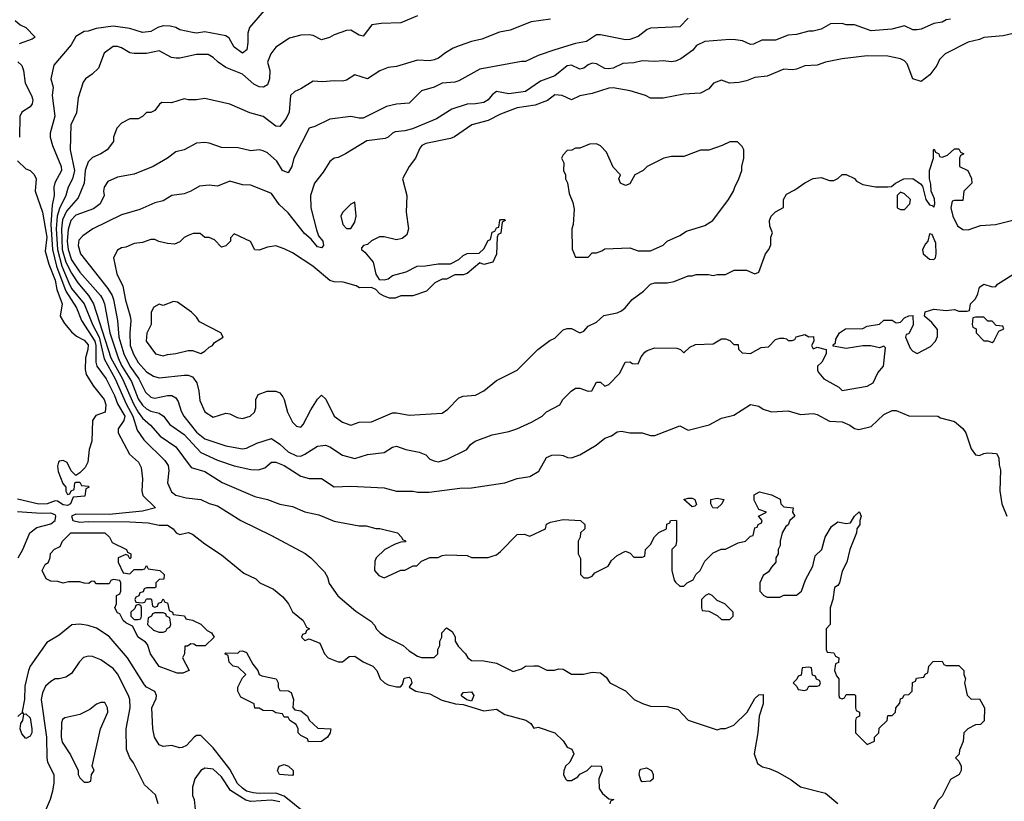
# Model space of a CAD drawing. Header units: inches. Extents: x 2348341 to 2479810, y 460419 to 613669.
# Tile 474 of 656: x 2432220 to 2436949, y 535222 to 538974. Entities that reach past the tile are written whole.
import ezdxf

# ---------------------------------------------------------------- set-up
doc = ezdxf.new("R2010")
doc.units = ezdxf.units.IN
doc.header["$MEASUREMENT"] = 0
doc.layers.add('C4533', color=7, linetype='Continuous')

msp = doc.modelspace()

# ---------------------------------------------------------------- linework, layer by layer
at = {"layer": 'C4533', "color": 2}
for points, elevation in [([(2433404.7, 539030), (2433323.9, 538936.1), (2433316.4, 538910), (2433316.1, 538863.9), (2433310.6, 538830), (2433290, 538813.2), (2433250, 538842.7), (2433225.6, 538885.6), (2433210, 538897), (2433110, 538916.2), (2433070, 538909.6), (2433050, 538912.3), (2432990, 538926), (2432970, 538937.2), (2432943.7, 538943.7), (2432910, 538944.5), (2432883.4, 538936.6), (2432850, 538918), (2432810, 538912), (2432750, 538932), (2432670, 538942.9), (2432588, 538932), (2432550, 538919), (2432530, 538917.2), (2432490, 538894), (2432467.1, 538852.9), (2432384.7, 538755.3), (2432370.7, 538690.7), (2432381, 538650), (2432376.3, 538610), (2432388.5, 538511.5), (2432367.3, 538430), (2432367.3, 538410), (2432378, 538370), (2432420.4, 538270), (2432421.6, 538250), (2432388.7, 538191.3), (2432384.4, 538170), (2432386.4, 538130), (2432376.7, 538083.3), (2432370.1, 537990.1), (2432378.3, 537870), (2432397.9, 537790), (2432441.5, 537670), (2432493.1, 537590), (2432517.4, 537530), (2432582, 537430), (2432586.6, 537410), (2432585.3, 537330), (2432590.2, 537310.2), (2432636, 537250), (2432675.5, 537170), (2432690.2, 537130), (2432726, 537070), (2432721.3, 537050), (2432694, 537010), (2432694, 536990), (2432748.4, 536888.4), (2432791, 536850), (2432804, 536824), (2432810.7, 536769.3), (2432807.3, 536710), (2432811, 536690), (2432872, 536630), (2432810, 536614.5), (2432650, 536598), (2432490, 536600.4), (2432468.9, 536590), (2432474.9, 536570), (2432510, 536561.2), (2432550, 536565.2), (2432750, 536563.6), (2432838, 536558), (2432890, 536548), (2432930, 536547.3), (2432958, 536530), (2432972, 536510), (2432990, 536502.8), (2433030, 536512), (2433050, 536504.7), (2433110, 536458), (2433190, 536404.7), (2433296.9, 536316.9), (2433354, 536290), (2433374, 536270), (2433439.8, 536239.8), (2433483.6, 536203.6), (2433511.3, 536170), (2433530, 536132), (2433582, 536090), (2433598, 536058), (2433612, 536050), (2433598, 536042), (2433592.7, 536027.3), (2433578, 536022), (2433574, 536010), (2433590, 535994), (2433610, 536002), (2433661, 535981), (2433684.7, 535930), (2433702, 535910), (2433750, 535891.3), (2433770, 535891.3), (2433802.7, 535917.3), (2433830, 535918.4), (2433870, 535890.5), (2433916, 535870), (2433936, 535850), (2433952, 535810), (2433972, 535790), (2433990, 535781), (2434030, 535770.8), (2434048.9, 535771.1), (2434058, 535782), (2434067.1, 535812.9), (2434090, 535818), (2434099.1, 535810), (2434102.8, 535790), (2434091.3, 535770), (2434122, 535750), (2434190, 535737.3), (2434247.5, 535707.5), (2434314, 535690), (2434350, 535686), (2434450, 535656), (2434510, 535664.7), (2434550, 535638.8), (2434650.9, 535610.9), (2434674.4, 535594.4), (2434690, 535572), (2434710, 535578), (2434790.8, 535550.8), (2434830, 535512), (2434850, 535482), (2434871.1, 535471.1), (2434882, 535450), (2434862, 535410), (2434842, 535390), (2434832.7, 535367.3), (2434832, 535350), (2434842, 535330), (2434850, 535322), (2434870, 535322), (2434900.4, 535339.6), (2434910, 535352), (2434946, 535370), (2434968.4, 535391.6), (2435012, 535390), (2435018, 535370), (2435001, 535330), (2435002.8, 535282.8), (2435019.6, 535259.6), (2435050, 535234), (2435074, 535230), (2435058, 535222), (2435054, 535210)], 46), ([(2434130, 538992.7), (2434050, 538959), (2433955.5, 538955.5), (2433910.7, 538949.3), (2433870, 538895.3), (2433850, 538899), (2433810, 538924), (2433790, 538922), (2433730, 538902), (2433708.4, 538888.4), (2433670, 538878), (2433630, 538898), (2433610, 538902), (2433570, 538899), (2433515.3, 538884.7), (2433450, 538842), (2433426, 538810), (2433410.8, 538770), (2433421.6, 538730), (2433420.4, 538690), (2433410, 538662), (2433390.5, 538649.5), (2433370, 538651.8), (2433344.6, 538664.6), (2433290, 538712.3), (2433210, 538745.2), (2433174, 538770), (2433150, 538793.2), (2433126.3, 538806.3), (2433070, 538806.6), (2432990, 538788.7), (2432971.1, 538788.9), (2432950, 538793.2), (2432890, 538825.2), (2432830, 538812.3), (2432770, 538811.8), (2432750, 538814.5), (2432710, 538839.3), (2432690, 538846), (2432670, 538846), (2432626, 538814), (2432598.4, 538741.6), (2432567.9, 538712.1), (2432536, 538690), (2432525.8, 538674.2), (2432501.1, 538598.9), (2432492.7, 538527.3), (2432466.8, 538470), (2432462.4, 538350), (2432484, 538250), (2432474.6, 538210), (2432453.1, 538170), (2432442.8, 538130), (2432412.1, 538067.9), (2432400.9, 538030), (2432395.1, 537970), (2432401.5, 537870), (2432422.9, 537790), (2432457.1, 537710), (2432470, 537684.2), (2432530.1, 537610.1), (2432569.3, 537510), (2432601.9, 537450), (2432625.5, 537345.5), (2432679.7, 537250), (2432732, 537130), (2432764.1, 537070), (2432783.8, 537003.8), (2432816.2, 536956.2), (2432917.3, 536857.3), (2432933.7, 536833.7), (2432937.1, 536810), (2432930.5, 536750), (2432950, 536706.8), (2432970, 536690.8), (2433019.1, 536679.1), (2433090, 536670.8), (2433130, 536650.8), (2433170, 536640.7), (2433282, 536570), (2433430, 536498), (2433590.6, 536410.6), (2433618, 536390), (2433683.5, 536323.5), (2433698, 536298), (2433707.1, 536267.1), (2433747.9, 536207.9), (2433834.4, 536134.4), (2433906.4, 536086.4), (2433925.4, 536065.4), (2433932, 536050), (2433952, 536030), (2433982, 536010), (2434062, 535970), (2434090, 535944.7), (2434130, 535918), (2434150, 535911.3), (2434210, 535912), (2434228, 535930), (2434228, 535950), (2434238, 535970), (2434238, 535990), (2434248, 536010), (2434248, 536030), (2434270, 536054), (2434296.9, 536036.9), (2434311.1, 536011.1), (2434312, 535990), (2434326.4, 535966.4), (2434362, 535930), (2434372, 535910), (2434390, 535898), (2434450, 535896), (2434510, 535884.7), (2434590, 535844.7), (2434630, 535858), (2434650, 535871), (2434690, 535872), (2434710, 535871.3), (2434751.6, 535851.6), (2434788.4, 535851.6), (2434810, 535858), (2434830, 535856), (2434870, 535831.3), (2434928.4, 535831.6), (2434970, 535842), (2435010, 535838), (2435036.9, 535816.9), (2435054, 535790), (2435130, 535752), (2435171.1, 535711.1), (2435211.1, 535691.1), (2435250, 535678), (2435330, 535676), (2435382, 535662), (2435431.1, 535611.1), (2435570, 535564.7), (2435589, 535571), (2435610, 535571.3), (2435650, 535586.8), (2435713.2, 535650), (2435750, 535714.8), (2435770, 535732), (2435790, 535734), (2435790.6, 535690), (2435770.7, 535630), (2435764.9, 535550), (2435748, 535450), (2435762.8, 535402.8), (2435786.8, 535386.8), (2435819.8, 535379.8), (2435861.4, 535361.4), (2435925.4, 535325.4), (2435970, 535291.3), (2436090, 535260.7), (2436150, 535211)], 50), ([(2434770, 538977.2), (2434676.8, 538963.2), (2434575.9, 538924.1), (2434525.2, 538914.8), (2434439.8, 538880.2), (2434390, 538869.2), (2434330.7, 538849.3), (2434302.5, 538837.5), (2434264.5, 538815.5), (2434232, 538790), (2434210, 538781.2), (2434190, 538777.2), (2434130, 538779), (2434030, 538749), (2433990, 538745.2), (2433950, 538729), (2433890, 538689.4), (2433830, 538708.7), (2433790, 538684), (2433770, 538679), (2433730, 538681.2), (2433675.3, 538675.3), (2433630, 538679), (2433570, 538642), (2433542, 538630), (2433521, 538610), (2433514.9, 538530), (2433499.9, 538500.1), (2433470, 538461.2), (2433450, 538462.7), (2433390, 538509.2), (2433326.3, 538526.3), (2433230, 538569), (2433110, 538595.3), (2433068.9, 538588.9), (2433030, 538588.7), (2433010, 538594), (2432950, 538575.3), (2432903.6, 538576.4), (2432891.6, 538568.4), (2432870, 538538), (2432850, 538528), (2432830, 538528), (2432810.9, 538509.1), (2432790, 538498), (2432750, 538498), (2432710, 538478), (2432686.4, 538453.6), (2432671, 538410), (2432670.6, 538389.4), (2432641, 538350), (2432610.5, 538329.5), (2432570, 538312.7), (2432548.7, 538291.3), (2432534.9, 538250), (2432530, 538188.7), (2432501.4, 538118.6), (2432445, 538055), (2432426.6, 538013.4), (2432421.2, 537970), (2432424.7, 537870), (2432441.9, 537810), (2432470, 537756.5), (2432499, 537710), (2432550.3, 537650), (2432575.6, 537610), (2432658.9, 537350), (2432713.8, 537250), (2432766.8, 537130), (2432790, 537090.3), (2432810, 537061.3), (2432847.8, 537027.8), (2432894.8, 536974.8), (2432970, 536923), (2433044.1, 536824.1), (2433110, 536805.5), (2433192.5, 536752.5), (2433350, 536684.9), (2433410, 536670.5), (2433470, 536647.7), (2433530, 536636.3), (2433590, 536610.8), (2433657.3, 536597.3), (2433730, 536566.8), (2433850, 536544.7), (2433883.6, 536543.6), (2433930, 536531.3), (2433950, 536531.3), (2434034, 536510), (2434054, 536490), (2434058, 536478), (2434072.7, 536472.7), (2434072.7, 536467.3), (2434050, 536466), (2434023.6, 536456.4), (2433974, 536430), (2433932, 536390), (2433925.4, 536374.6), (2433924.7, 536330), (2433945.4, 536305.4), (2433970, 536294), (2434050, 536332), (2434070, 536332), (2434110, 536352), (2434127.3, 536352.7), (2434150, 536374), (2434190, 536392), (2434230, 536392), (2434250, 536402), (2434270, 536404.7), (2434370, 536402), (2434390, 536392), (2434470, 536392), (2434490, 536398), (2434510, 536404.7), (2434530, 536421), (2434610, 536502), (2434643.6, 536503.6), (2434670, 536494), (2434746, 536530), (2434750, 536552), (2434770, 536562), (2434830, 536574.8), (2434914, 536570), (2434934, 536550), (2434934, 536530), (2434914, 536510), (2434912, 536490), (2434902, 536470), (2434902, 536410), (2434912.7, 536387.3), (2434914, 536310), (2434930, 536294), (2434950, 536294), (2434970, 536302), (2434982, 536318), (2434994.6, 536325.4), (2435046, 536350), (2435063.1, 536376.9), (2435090, 536402), (2435130, 536422), (2435152.7, 536412.7), (2435170, 536394), (2435210, 536394), (2435222, 536398), (2435226, 536430), (2435250, 536454), (2435268.9, 536491.1), (2435290, 536512), (2435326, 536530), (2435328.7, 536551.3), (2435342, 536558), (2435346, 536570), (2435368.4, 536571.6), (2435374, 536570), (2435374, 536470), (2435372, 536450), (2435352, 536430), (2435352, 536330), (2435363.6, 536283.6), (2435370, 536274), (2435390, 536254), (2435410, 536254), (2435426, 536270), (2435454.6, 536285.4), (2435468, 536310), (2435488, 536330), (2435510, 536374), (2435550, 536414), (2435588.4, 536431.6), (2435610, 536432), (2435670, 536462), (2435706, 536470), (2435730, 536494), (2435742, 536498), (2435750, 536534), (2435762, 536538), (2435766, 536550), (2435782, 536558), (2435786, 536570), (2435768, 536590), (2435806, 536610), (2435770, 536622), (2435746.8, 536666.8), (2435746.8, 536693.2), (2435772.9, 536707.1), (2435830, 536693.4), (2435872.7, 536672.7), (2435876, 536650), (2435890, 536636), (2435934, 536630), (2435932, 536610), (2435942, 536590), (2435918, 536570), (2435911, 536549), (2435899.6, 536540.4), (2435882, 536510), (2435872, 536470), (2435872, 536450), (2435862, 536430), (2435862, 536410), (2435852, 536390), (2435852, 536370), (2435830, 536346), (2435816.9, 536323.1), (2435790, 536306), (2435774, 536270), (2435774, 536230), (2435794, 536210), (2435810, 536202), (2435870, 536202), (2435890, 536212), (2435950, 536212), (2435974, 536230), (2435994.5, 536285.5), (2436029, 536350), (2436040.2, 536399.8), (2436073.2, 536430), (2436088.7, 536490), (2436119.3, 536540.7), (2436150, 536562.8), (2436190, 536554.8), (2436210, 536558), (2436230, 536591.3), (2436251, 536611), (2436254, 536610), (2436261, 536590), (2436254.8, 536570), (2436254.8, 536550), (2436241, 536530), (2436238.8, 536510), (2436206.8, 536430), (2436192, 536370), (2436170, 536326), (2436158, 536270), (2436150, 536258), (2436132.7, 536247.3), (2436124.7, 536190), (2436112, 536150), (2436112, 536070), (2436094, 536050), (2436094, 535950), (2436098, 535938), (2436130, 535934), (2436138, 535918), (2436154, 535910), (2436152.7, 535887.3), (2436138, 535882), (2436134, 535850), (2436143.6, 535823.6), (2436154, 535810), (2436154, 535730), (2436158, 535718), (2436170, 535714), (2436182, 535718), (2436190, 535734), (2436230, 535734), (2436234, 535730), (2436234, 535670), (2436238, 535658), (2436254, 535650), (2436254, 535630), (2436238, 535622), (2436234, 535610), (2436234, 535550), (2436290, 535494), (2436326, 535510), (2436326, 535530), (2436346, 535550), (2436347.3, 535572.7), (2436386, 535610), (2436390, 535634), (2436410, 535634), (2436426, 535650), (2436428, 535670), (2436447.3, 535692.7), (2436450, 535714), (2436462, 535718), (2436467.3, 535732.7), (2436490, 535734), (2436506, 535750), (2436507.3, 535792.7), (2436522, 535798), (2436527.3, 535812.7), (2436562, 535818), (2436568, 535832), (2436582, 535838), (2436586, 535870), (2436607.3, 535892.7), (2436650, 535894), (2436658, 535878), (2436670, 535874), (2436730, 535874), (2436754, 535850), (2436754, 535830), (2436762, 535810), (2436758, 535790), (2436771.1, 535731.1), (2436790, 535712), (2436830, 535714), (2436854, 535670), (2436851.6, 535608.4), (2436834, 535590), (2436810, 535588), (2436774, 535570), (2436754, 535550), (2436751.6, 535508.4), (2436732.7, 535467.3), (2436731.6, 535448.4), (2436714, 535430), (2436730, 535414), (2436742, 535390), (2436742, 535370), (2436732, 535350), (2436690, 535326), (2436650, 535246), (2436630, 535226), (2436602, 535170)], 54), ([(2435430, 538982), (2435390, 538939.3), (2435250, 538933.2), (2435233.4, 538926.6), (2435190, 538892.7), (2435150, 538879.3), (2435130, 538878), (2435010, 538901.2), (2434990, 538901.2), (2434942, 538870), (2434890, 538859.3), (2434790.3, 538829.7), (2434710, 538802.7), (2434650, 538773.2), (2434630, 538773.2), (2434430, 538737.2), (2434330, 538681.2), (2434310, 538674), (2434250, 538669.2), (2434210, 538649.3), (2434150, 538632.7), (2434090, 538572.7), (2434030, 538569.2), (2433982.5, 538557.5), (2433870, 538502), (2433850, 538501.2), (2433810, 538509), (2433710, 538496), (2433638, 538462), (2433610, 538454), (2433536.3, 538310), (2433526.8, 538270), (2433510, 538239), (2433482, 538250), (2433454.5, 538294.5), (2433410, 538335.3), (2433390, 538344), (2433370, 538349), (2433330, 538345.2), (2433270, 538359.3), (2433190, 538361.2), (2433130, 538382), (2433110, 538384), (2433070, 538382), (2433010.6, 538349.4), (2432970, 538339), (2432930, 538309), (2432862, 538270), (2432770, 538233.2), (2432690, 538218), (2432643.4, 538196.6), (2432626, 538170), (2432622.8, 538150), (2432626, 538130), (2432606.8, 538090), (2432574.6, 538065.4), (2432490, 538035.1), (2432465.3, 538010), (2432453, 537967), (2432448, 537910), (2432453.2, 537870), (2432470, 537821.6), (2432510, 537762), (2432608.9, 537650), (2432619.6, 537630), (2432627.9, 537610), (2432652.9, 537470), (2432692.7, 537350), (2432710, 537313.4), (2432757.1, 537237.1), (2432790, 537154.4), (2432810, 537124.2), (2432830, 537105.7), (2432850, 537094.9), (2432890, 537084.4), (2432910.3, 537070.3), (2432942, 537030), (2433010, 536982.4), (2433090, 536896.4), (2433170, 536859.5), (2433250, 536832.7), (2433330, 536814.4), (2433367.3, 536812.7), (2433397.2, 536822.8), (2433429.6, 536850.4), (2433450, 536850.4), (2433490, 536834), (2433570, 536782), (2433610, 536770.7), (2433670, 536770.8), (2433730.7, 536730.7), (2433810, 536734), (2433970, 536726), (2434030, 536711), (2434110, 536711), (2434130, 536706), (2434186.4, 536706.4), (2434334.6, 536725.4), (2434390, 536726), (2434550, 536751), (2434610, 536770.8), (2434670, 536781), (2434712.9, 536807.1), (2434750, 536872), (2434776.4, 536883.6), (2434810, 536884.7), (2434830, 536882), (2434851.6, 536871.6), (2434870, 536871.3), (2434910, 536884.7), (2434988.9, 536931.1), (2435030, 536964.7), (2435063.1, 536976.9), (2435090, 536996), (2435110, 536998.8), (2435150, 536991), (2435210, 536991.3), (2435250, 536978), (2435270, 536978), (2435390, 537024.7), (2435430, 537002.8), (2435531.5, 537028.5), (2435590, 537060.7), (2435650, 537074.8), (2435730, 537126), (2435770, 537118), (2435790, 537104.7), (2435830, 537091.3), (2435910, 537096), (2435970, 537078), (2436030, 537082.8), (2436050, 537078.8), (2436110, 537046), (2436170, 537042.8), (2436207.5, 537027.5), (2436230, 537011), (2436250, 537006), (2436310, 537021), (2436370, 537078), (2436410, 537098), (2436430, 537098), (2436490, 537072), (2436630, 537071.3), (2436642.8, 537062.8), (2436710, 537044.7), (2436750, 537012), (2436764.7, 536990), (2436790, 536914), (2436810, 536884.7), (2436830, 536882), (2436850, 536892), (2436870, 536894), (2436911.6, 536891.6), (2436922, 536870), (2436923.6, 536836.4), (2436930.7, 536810.7), (2436927.1, 536712.9), (2436936, 536650), (2436961, 536590)], 58), ([(2436690, 538977.2), (2436670, 538973.2), (2436650, 538962.7), (2436610, 538956), (2436550, 538929.2), (2436530, 538925.2), (2436510, 538926), (2436470, 538944), (2436409.3, 538929.3), (2436310, 538921.2), (2436230, 538948.7), (2436190, 538948.7), (2436170, 538955.3), (2436113.6, 538953.6), (2436070, 538929), (2436030, 538919), (2436010, 538919), (2435950, 538902.7), (2435910, 538899.3), (2435850, 538876), (2435784.9, 538875.1), (2435743.6, 538856.4), (2435730, 538855.3), (2435692.1, 538872.1), (2435658, 538878), (2435630, 538879.5), (2435510.5, 538869.5), (2435471.3, 538850), (2435452.8, 538827.2), (2435394.6, 538785.4), (2435370, 538775.1), (2435350, 538772.3), (2435310, 538777.2), (2435270, 538774), (2435210, 538777.2), (2435170, 538767), (2435116.8, 538763.2), (2435070, 538742), (2435050, 538738), (2435030, 538739.3), (2434990, 538762.7), (2434970, 538766), (2434950, 538757.2), (2434930, 538741.2), (2434910, 538737.2), (2434870, 538755.1), (2434850, 538752.3), (2434790, 538703.7), (2434721.8, 538678.2), (2434650, 538629.5), (2434570, 538618.4), (2434510, 538629.2), (2434490, 538614), (2434470, 538589.2), (2434450, 538576), (2434410, 538569.4), (2434368.9, 538568.9), (2434295.9, 538544.1), (2434222.5, 538497.5), (2434106, 538450), (2434070, 538439.7), (2434024.1, 538435.9), (2434010.5, 538429.5), (2433990.4, 538409.6), (2433976.1, 538403.9), (2433887.4, 538392.6), (2433784.7, 538330), (2433750, 538313.2), (2433730.7, 538309.3), (2433710, 538294), (2433678, 538242), (2433636, 538190), (2433617.3, 538130), (2433618, 538070), (2433645.3, 537965.3), (2433656.1, 537936.1), (2433675.5, 537910), (2433678.8, 537890), (2433670, 537879), (2433650, 537883.7), (2433620.1, 537920.1), (2433587.4, 537947.4), (2433510, 538046), (2433467.2, 538087.2), (2433430, 538139), (2433330, 538179.3), (2433290, 538181.2), (2433230, 538199), (2433170, 538174), (2433130, 538179), (2433084.5, 538175.5), (2433042, 538150), (2433010, 538137.2), (2432950.7, 538129.3), (2432910, 538104), (2432870, 538094), (2432797.1, 538062.9), (2432710, 538037.2), (2432571.3, 537970), (2432523.4, 537936.6), (2432504.7, 537915.3), (2432501.6, 537890), (2432513, 537850), (2432643.2, 537683.2), (2432664.2, 537650), (2432671.6, 537630), (2432690.3, 537530), (2432696.9, 537450), (2432720.7, 537370), (2432749.2, 537310), (2432792.8, 537250), (2432825.1, 537185.1), (2432850, 537161.6), (2432870, 537156.4), (2432930.4, 537170.4), (2432950.4, 537170.4), (2432970, 537158.8), (2432981.6, 537141.6), (2432995.1, 537095.1), (2433008.2, 537070), (2433070, 536993), (2433110, 536961.6), (2433210, 536928.4), (2433290, 536913.4), (2433310, 536916.3), (2433358.9, 536941.1), (2433430, 536962.8), (2433470, 536936.3), (2433510, 536899.3), (2433550, 536880.5), (2433570, 536879.1), (2433590, 536887.7), (2433650, 536926.8), (2433689.3, 536930.7), (2433710, 536922.8), (2433770, 536882.8), (2433830, 536866.8), (2433890, 536886.8), (2433970, 536896), (2434010, 536921), (2434030, 536926), (2434074, 536910), (2434138, 536898), (2434170, 536884.7), (2434190, 536864.7), (2434210, 536856), (2434230, 536851), (2434270, 536862.8), (2434368, 536910), (2434386, 536934), (2434408, 536950), (2434490, 536980.7), (2434570, 536997.3), (2434608, 537010), (2434678, 537042), (2434728.9, 537071.1), (2434750, 537091.3), (2434814.6, 537125.4), (2434828, 537150), (2434869.3, 537190.7), (2434890, 537204.7), (2434910, 537204.7), (2434950, 537191.3), (2434968, 537192), (2434990, 537234), (2435010, 537234), (2435030, 537214), (2435050, 537222), (2435103.1, 537276.9), (2435128, 537330), (2435150, 537332), (2435163.6, 537323.6), (2435190, 537322), (2435204.7, 537355.3), (2435222, 537378), (2435233.6, 537386.4), (2435270, 537398.8), (2435376.9, 537396.9), (2435394, 537390), (2435410, 537374), (2435438, 537402), (2435465.2, 537414.8), (2435550, 537418), (2435590, 537442), (2435610, 537442), (2435630, 537434), (2435650, 537414), (2435670, 537414), (2435672.7, 537392.7), (2435690, 537374), (2435730, 537372), (2435780.4, 537399.6), (2435816.4, 537403.6), (2435850, 537438), (2435870, 537444.7), (2435890, 537444.7), (2435902, 537442), (2435910, 537434), (2435930, 537434), (2435942, 537438), (2435948.4, 537451.6), (2435990, 537462), (2436010, 537452), (2436032.7, 537452.7), (2436034, 537430), (2436022, 537410), (2436030, 537394), (2436050, 537402), (2436094, 537390), (2436094, 537370), (2436072, 537330), (2436052, 537310), (2436052, 537290), (2436058, 537278), (2436082, 537250), (2436154, 537210), (2436170, 537194), (2436290, 537214), (2436319, 537230), (2436342, 537278), (2436369, 537310), (2436378, 537398), (2436370, 537406), (2436350, 537398), (2436308.4, 537408.4), (2436270, 537408.7), (2436190, 537395.3), (2436127.3, 537407.3), (2436127.3, 537412.7), (2436138, 537422), (2436140.4, 537439.6), (2436158, 537470), (2436186, 537490), (2436270, 537492), (2436290, 537502), (2436350, 537512), (2436370, 537531.3), (2436410, 537531), (2436430, 537518), (2436440.4, 537519.6), (2436450, 537522), (2436470, 537542), (2436490, 537552), (2436510, 537554), (2436511.1, 537508.9), (2436490, 537466), (2436478, 537462), (2436474, 537450), (2436496.9, 537396.9), (2436510, 537382), (2436530, 537372), (2436594.6, 537405.4), (2436618, 537430), (2436627.3, 537452.7), (2436627.3, 537487.3), (2436600.4, 537520.4), (2436566, 537550), (2436568.9, 537571.1), (2436610, 537584.7), (2436670, 537578), (2436710, 537582), (2436730, 537574), (2436770, 537574), (2436782, 537578), (2436786, 537610), (2436810, 537634), (2436822, 537658), (2436829.3, 537690.7), (2436850, 537704.7), (2436890, 537692), (2436907.3, 537692.7), (2436916.4, 537703.6), (2436989.2, 537750.8)], 62), ([(2432198, 538970), (2432222, 538950), (2432250, 538936), (2432294, 538890), (2432279.6, 538880.4), (2432218, 538858)], 42), ([(2436991.6, 538908.4), (2436943.6, 538896.4), (2436850, 538888.7), (2436830, 538879), (2436774.4, 538865.6), (2436664.7, 538810), (2436636.9, 538783.1), (2436625.4, 538754.6), (2436591.3, 538710), (2436550, 538678), (2436508.7, 538690), (2436482.5, 538762.5), (2436470, 538776), (2436450, 538786.6), (2436390, 538799.3), (2436290, 538800.7), (2436170, 538786), (2436090.5, 538769.5), (2436050, 538756), (2435990, 538752.3), (2435950, 538736), (2435930, 538733.2), (2435890, 538737.2), (2435810, 538702.7), (2435750, 538697.2), (2435710, 538680.9), (2435673.2, 538673.2), (2435629.3, 538669.3), (2435590, 538684), (2435552, 538670), (2435530, 538642), (2435490, 538622), (2435410, 538616), (2435310, 538598), (2435250, 538598), (2435226, 538610), (2435152.1, 538632.1), (2435070, 538646.6), (2435050, 538646), (2434970, 538619.5), (2434910.9, 538609.1), (2434870, 538588.7), (2434826, 538610), (2434790, 538612.7), (2434754.4, 538585.6), (2434695.8, 538564.2), (2434610, 538551.3), (2434530, 538520.7), (2434470, 538489.5), (2434392, 538470), (2434308, 538412), (2434290, 538404), (2434170, 538379), (2434152, 538370), (2434142, 538358), (2434121, 538310), (2434090, 538268.7), (2434058.8, 538210), (2434078.9, 538130), (2434077, 538050), (2434087.9, 537970), (2434079.5, 537940.5), (2434057.1, 537922.9), (2434030, 537917.4), (2433970, 537931.3), (2433948.8, 537931.2), (2433910, 537911.8), (2433890, 537895.1), (2433872, 537890), (2433862, 537878), (2433862, 537870), (2433878, 537858), (2433918, 537810), (2433930, 537752), (2433946.4, 537726.4), (2433970, 537724.7), (2433989.3, 537730.7), (2434010, 537746), (2434076, 537764), (2434128.9, 537791.1), (2434168.4, 537791.6), (2434230, 537802), (2434290, 537802), (2434330, 537822), (2434350, 537842), (2434370, 537852), (2434427.3, 537852.7), (2434450, 537874), (2434470, 537914), (2434482, 537918), (2434490, 537954), (2434502, 537958), (2434510, 537974), (2434522, 537978), (2434526, 538010), (2434530, 538014), (2434550, 538014), (2434552, 538010), (2434538, 538002), (2434531.6, 537948.4), (2434518, 537942), (2434514, 537930), (2434510.9, 537849.1), (2434492, 537810), (2434450, 537798), (2434430, 537806), (2434370, 537755.3), (2434350, 537748.7), (2434310, 537748.7), (2434270, 537728.7), (2434250, 537728), (2434214, 537710), (2434174, 537670), (2434108.4, 537648.4), (2434050, 537648), (2434023.6, 537636.4), (2433996.4, 537636.4), (2433970, 537646), (2433950, 537658), (2433930, 537678), (2433910, 537688), (2433852.7, 537687.3), (2433836.4, 537696.4), (2433773.6, 537713.6), (2433730, 537715.3), (2433710, 537722), (2433628, 537790), (2433530, 537854), (2433490, 537874), (2433450, 537888.7), (2433410, 537882), (2433370, 537868), (2433350, 537868.7), (2433328.4, 537908.4), (2433250, 537946), (2433232.7, 537927.3), (2433232, 537910), (2433210, 537888), (2433190, 537882), (2433156.4, 537916.4), (2433130, 537928), (2433110, 537928), (2433087.3, 537947.3), (2433070, 537948), (2433052.7, 537947.3), (2433030, 537938), (2433010, 537928), (2432990, 537908), (2432963.6, 537896.4), (2432930, 537899), (2432889.3, 537909.3), (2432870, 537919), (2432850, 537919), (2432810, 537904), (2432770, 537899), (2432730, 537882), (2432710, 537879), (2432690, 537868), (2432671.3, 537830), (2432686.8, 537753.2), (2432715.1, 537695.1), (2432727.9, 537627.9), (2432750.4, 537550), (2432753.7, 537530), (2432748.8, 537470), (2432751.7, 537410), (2432767.5, 537367.5), (2432790, 537328), (2432830, 537283.8), (2432863.4, 537263.4), (2432890, 537254.9), (2433010, 537268), (2433030, 537267.7), (2433050, 537258.8), (2433070.5, 537230), (2433080.5, 537190), (2433085.2, 537145.2), (2433110, 537092), (2433150, 537066), (2433210, 537084.7), (2433230, 537082), (2433264, 537064), (2433290, 537058.8), (2433328, 537070), (2433348.7, 537090), (2433354, 537110), (2433354, 537150), (2433365.6, 537174.4), (2433409.1, 537190.9), (2433450, 537191.3), (2433470, 537182), (2433483.5, 537163.5), (2433491, 537150), (2433506, 537090), (2433530, 537042), (2433550, 537022), (2433570, 537018), (2433582, 537030), (2433618.6, 537101.4), (2433650, 537152), (2433670, 537172), (2433690, 537152), (2433731.3, 537070), (2433770, 537041), (2433810, 537027.3), (2433850, 537041), (2433910, 537042.8), (2434010, 537087.3), (2434030, 537087.3), (2434090, 537074.8), (2434250, 537084.7), (2434276.5, 537103.5), (2434330, 537158), (2434350, 537166), (2434410, 537172), (2434450, 537192), (2434510, 537242), (2434610, 537292), (2434708, 537390), (2434766, 537434), (2434790, 537444.7), (2434830, 537484.7), (2434850, 537491.3), (2434870, 537491), (2434910, 537471.3), (2434930, 537478), (2434950, 537502), (2434990, 537522), (2435025.6, 537554.4), (2435090, 537566.8), (2435110, 537576), (2435128.7, 537590), (2435162, 537630), (2435215.3, 537670), (2435250, 537704.7), (2435270, 537711.3), (2435330, 537710.8), (2435363.2, 537716.8), (2435430, 537744.7), (2435450, 537744.7), (2435469.1, 537750.9), (2435528.9, 537751.1), (2435550, 537746), (2435570, 537751.3), (2435610, 537751.3), (2435651.6, 537771.6), (2435711.1, 537771.1), (2435750, 537754), (2435770, 537762), (2435802, 537850), (2435818, 537870), (2435827.3, 537892.7), (2435828, 537930), (2435835.3, 537950), (2435823.1, 537983.1), (2435821.2, 538010), (2435829, 538030), (2435850, 538051.3), (2435888, 538072), (2435888.9, 538111.1), (2435903.1, 538136.9), (2435943.1, 538156.9), (2435990, 538191.3), (2436030, 538211), (2436070, 538216), (2436110, 538202), (2436130, 538202), (2436150, 538212), (2436169.3, 538230.7), (2436190, 538231.3), (2436230, 538212), (2436239.6, 538199.6), (2436270, 538182), (2436330, 538172), (2436390, 538172), (2436407.3, 538172.7), (2436426, 538190), (2436466, 538210), (2436510, 538212), (2436546.4, 538186.4), (2436555.3, 538175.3), (2436572, 538110), (2436590, 538084.7), (2436602, 538082), (2436610, 538074), (2436615.3, 538090), (2436613.6, 538113.6), (2436598, 538150), (2436596.4, 538183.6), (2436588.7, 538210), (2436589, 538250), (2436608.7, 538310), (2436608, 538350), (2436612, 538352), (2436618, 538338), (2436634, 538330), (2436638, 538318), (2436650, 538314), (2436676.4, 538323.6), (2436710, 538354), (2436730, 538354), (2436738, 538338), (2436754, 538330), (2436738, 538322), (2436734, 538310), (2436734, 538270), (2436774, 538250), (2436791.6, 538211.6), (2436792, 538190), (2436754, 538150), (2436750, 538106), (2436710, 538106), (2436698, 538102), (2436692, 538070), (2436701, 538030), (2436724.5, 537984.5), (2436750, 537966), (2436774.6, 537965.4), (2436834.6, 537985.4), (2436906, 537990), (2436989.1, 538010.9)], 66), ([(2432211.6, 538771.6), (2432230, 538754), (2432238, 538730), (2432246, 538670), (2432277.3, 538610), (2432282.8, 538590), (2432281, 538570), (2432270, 538555.3), (2432231.3, 538530), (2432221, 538510), (2432219.1, 538410)], 42), ([(2432210, 538296), (2432250, 538258.8), (2432270.4, 538250.4), (2432290.4, 538230.3), (2432299.3, 538210), (2432295.5, 538150), (2432330.3, 538050), (2432350.1, 537930), (2432343.4, 537863.4), (2432360.9, 537800.9), (2432390, 537722.8), (2432399, 537679), (2432424.9, 537610), (2432415.5, 537550), (2432435.1, 537515.1), (2432470, 537474.8), (2432494, 537454), (2432530, 537435.8), (2432550, 537413.4), (2432548.4, 537390), (2432536.9, 537350), (2432534.9, 537294.9), (2432539.3, 537270), (2432574.9, 537214.9), (2432626, 537150), (2432634.2, 537125.8), (2432630.4, 537089.6), (2432586, 537074), (2432570.8, 537050), (2432566.8, 536950), (2432554, 536910), (2432547.3, 536850), (2432535.2, 536824.8), (2432510, 536798), (2432490, 536786), (2432468.4, 536808.4), (2432448.4, 536848.4), (2432430, 536858), (2432410, 536855.3), (2432406.8, 536850), (2432402.8, 536830), (2432405.2, 536805.2), (2432427.3, 536747.3), (2432442, 536730), (2432442, 536710), (2432450, 536694), (2432462, 536698), (2432467.3, 536712.7), (2432482, 536718), (2432486, 536750), (2432490, 536754), (2432510, 536754), (2432518, 536738), (2432550, 536734), (2432554, 536730), (2432538, 536722), (2432532.7, 536687.3), (2432478, 536682), (2432464.7, 536650), (2432450, 536641.2), (2432430, 536645.2), (2432402, 536662), (2432390, 536664), (2432352, 536650), (2432311.6, 536648.4), (2432210, 536672.3)], 42), ([(2432212.7, 536390), (2432236.2, 536430), (2432269.8, 536510.2), (2432303.3, 536536.7), (2432370, 536554.3), (2432390.9, 536570), (2432394.7, 536590), (2432390, 536596.9), (2432370, 536604.8), (2432322.9, 536602.9), (2432210, 536610.9)], 46), ([(2433590, 535166.3), (2433490, 535247), (2433450, 535261.2), (2433370, 535258.8), (2433342.2, 535262.2), (2433310, 535271), (2433290, 535283.9), (2433266.6, 535306.6), (2433230, 535375.6), (2433150, 535478), (2433090, 535537.2), (2433070, 535537.2), (2433058, 535530), (2433021, 535490), (2432999.9, 535480.1), (2432990, 535478), (2432950, 535489.4), (2432910, 535485.2), (2432890, 535492.7), (2432867.3, 535530), (2432860.5, 535570), (2432854.5, 535670), (2432875.1, 535715.1), (2432878, 535730), (2432870, 535748.7), (2432829.4, 535769.4), (2432820.2, 535780.2), (2432738, 535910), (2432650, 536012.7), (2432590, 536052.7), (2432550, 536066), (2432510, 536072.7), (2432470.7, 536069.3), (2432410, 536019), (2432350, 535984), (2432270.8, 535870), (2432262.8, 535850), (2432245.8, 535774.2), (2432244, 535710), (2432232.7, 535652.7), (2432238, 535642), (2432230, 535646), (2432211.6, 535628.4)], 46), ([(2432885.2, 535210), (2432872.9, 535252.9), (2432820.2, 535300.2), (2432766.3, 535406.3), (2432749.5, 535429.5), (2432733.2, 535470), (2432732.3, 535570), (2432751.5, 535670), (2432749.6, 535710), (2432743, 535730), (2432690, 535833.2), (2432670, 535859.3), (2432610, 535901.2), (2432570, 535917.2), (2432550, 535919), (2432527.5, 535912.5), (2432506, 535890), (2432470, 535835.3), (2432442, 535818), (2432410.7, 535809.3), (2432390, 535809), (2432370, 535797.2), (2432345.1, 535774.9), (2432330, 535742), (2432323.1, 535710), (2432348.7, 535530), (2432350.5, 535430.5), (2432354, 535410), (2432384, 535350), (2432384, 535310), (2432377.3, 535270), (2432366.8, 535230), (2432314.8, 535110)], 50), ([(2433470, 535219.4), (2433430, 535226.8), (2433330, 535220.4), (2433307, 535227), (2433233.3, 535273.3), (2433190, 535339.3), (2433150, 535375.1), (2433110, 535381.2), (2433090, 535368.7), (2433061, 535330), (2433050.7, 535290), (2433050.8, 535250), (2433058.8, 535230), (2433066, 535150)], 50)]:
    msp.add_lwpolyline(points, dxfattribs=dict(at, elevation=elevation))
for points, elevation in [([(2435630, 538388), (2435594, 538370), (2435530, 538348), (2435490, 538348), (2435410, 538318), (2435350, 538318), (2435314, 538310), (2435234, 538270), (2435214, 538250), (2435174, 538230), (2435150, 538186), (2435130, 538178), (2435106, 538190), (2435098, 538210), (2435106, 538230), (2435070, 538266), (2435038, 538338), (2435010, 538368), (2434990, 538378), (2434956.4, 538376.4), (2434910, 538358), (2434890, 538358), (2434871.6, 538348.4), (2434850, 538346), (2434830, 538326), (2434822, 538310), (2434832.7, 538287.3), (2434832, 538250), (2434842, 538230), (2434842, 538210), (2434851.1, 538191.1), (2434859.6, 538139.6), (2434876.9, 538096.9), (2434883.6, 538063.6), (2434878, 537990), (2434872, 537970), (2434872.7, 537872.7), (2434890, 537834), (2434950, 537834), (2434970, 537854), (2434990, 537854), (2435016.4, 537863.6), (2435030, 537874), (2435150, 537878), (2435190, 537864.7), (2435250, 537864.7), (2435310, 537892), (2435329.1, 537910.9), (2435390, 537938), (2435422, 537958), (2435510, 537986), (2435549.3, 538010.7), (2435624, 538110), (2435649, 538150), (2435654, 538170), (2435674, 538210), (2435688.7, 538250), (2435688.7, 538270), (2435698, 538310), (2435698, 538350), (2435690, 538366), (2435667.3, 538387.3)], 70), ([(2436450, 538146), (2436434, 538130), (2436434, 538070), (2436450, 538062), (2436470, 538062), (2436495.3, 538090), (2436498, 538110), (2436470, 538138)], 66), ([(2433830, 538098), (2433810, 538088), (2433791, 538069), (2433771.1, 538048.9), (2433762, 538030), (2433772, 537990), (2433790, 537972), (2433810, 537971.3), (2433830, 538002), (2433835.6, 538030)], 66), ([(2436590, 537946), (2436582, 537910), (2436570, 537898), (2436556, 537870), (2436558.8, 537850), (2436590, 537824.7), (2436610, 537822), (2436618, 537830), (2436622, 537850), (2436620.4, 537900.4), (2436602, 537942)], 66), ([(2432959.6, 537620.4), (2432910, 537602), (2432890, 537608), (2432865.4, 537594.6), (2432851.3, 537570), (2432851.3, 537510), (2432830.9, 537469.1), (2432827.3, 537430), (2432872, 537370), (2432910, 537361), (2432930, 537366.8), (2432970, 537370.8), (2433030, 537386), (2433050, 537386), (2433090, 537372), (2433110, 537382), (2433130, 537402), (2433146, 537410), (2433156.4, 537423.6), (2433198, 537450), (2433186, 537470), (2433083.1, 537523.1), (2433070, 537546), (2433046, 537570), (2432978, 537618)], 70), ([(2436850, 537546), (2436810, 537546), (2436798, 537542), (2436794, 537510), (2436798, 537498), (2436814, 537490), (2436814, 537470), (2436850, 537432), (2436870, 537432), (2436890, 537424.7), (2436898, 537430), (2436922, 537478), (2436946, 537490), (2436942, 537502), (2436910, 537506), (2436890, 537526), (2436870, 537526)], 62), ([(2435450, 536635.3), (2435409.2, 536670), (2435430, 536677.3), (2435450, 536677.1), (2435462.8, 536670), (2435470, 536646), (2435462, 536638)], 54), ([(2435570, 536629.4), (2435548.7, 536630), (2435539, 536650), (2435539, 536670), (2435570, 536677.1), (2435602, 536670), (2435592, 536650)], 54), ([(2432750, 536386), (2432742, 536402), (2432730, 536406), (2432694, 536390), (2432694, 536370), (2432718, 536318), (2432750, 536314), (2432770, 536334), (2432810, 536334), (2432822, 536338), (2432830, 536354), (2432838, 536338), (2432894, 536330), (2432914, 536310), (2432912.7, 536287.3), (2432890, 536286), (2432874, 536270), (2432874, 536250), (2432870, 536246), (2432830, 536246), (2432818, 536242), (2432812.7, 536227.3), (2432798, 536222), (2432792.7, 536207.3), (2432778, 536202), (2432774, 536190), (2432778, 536178), (2432810, 536174), (2432822, 536178), (2432830, 536194), (2432850, 536194), (2432854, 536190), (2432858, 536158), (2432870, 536154), (2432882, 536158), (2432887.3, 536172.7), (2432902, 536178), (2432910, 536194), (2432918, 536178), (2432930, 536174), (2432938, 536138), (2432954, 536130), (2432958, 536118), (2433011.6, 536111.6), (2433018, 536098), (2433050, 536092), (2433090, 536071.3), (2433121, 536041), (2433142, 536030), (2433154, 536010), (2433111.6, 535968.4), (2433070, 535968), (2433056.4, 535976.4), (2433042, 535978), (2433026, 535966), (2433014, 535966), (2433011.1, 535928.9), (2433002, 535910), (2433034, 535850), (2433030, 535848), (2433003.6, 535836.4), (2432976.4, 535836.4), (2432890, 535869.3), (2432849.2, 535930), (2432833.6, 535973.6), (2432825.2, 535985.2), (2432789, 536010), (2432762, 536062), (2432730, 536078), (2432718, 536090), (2432702, 536122), (2432690, 536126), (2432678, 536150), (2432686, 536170), (2432686, 536210), (2432702, 536218), (2432706, 536230), (2432706, 536270), (2432702, 536282), (2432670, 536286), (2432658, 536282), (2432650, 536266), (2432590, 536266), (2432578, 536278), (2432563.6, 536276.4), (2432552, 536268), (2432530, 536268.7), (2432510, 536275.3), (2432454.6, 536274.6), (2432430, 536268.7), (2432403.6, 536276.4), (2432370, 536278), (2432348, 536290), (2432328, 536330), (2432342, 536358), (2432358, 536370), (2432367.3, 536392.7), (2432368, 536412), (2432387.3, 536432.7), (2432415.3, 536444.7), (2432426, 536470), (2432466, 536510), (2432630, 536510.4), (2432652, 536490), (2432664.7, 536464.7), (2432734, 536430), (2432738, 536418), (2432754, 536410), (2432754, 536390)], 42), ([(2435530, 536218), (2435514, 536210), (2435494, 536190), (2435494, 536150), (2435498, 536138), (2435530, 536134), (2435570, 536114), (2435590, 536094), (2435630, 536094), (2435646, 536110), (2435646, 536130), (2435606, 536170), (2435570, 536186), (2435546, 536210)], 54), ([(2432790, 536166), (2432778, 536162), (2432772.7, 536147.3), (2432754, 536130), (2432754, 536110), (2432770, 536094), (2432790, 536094), (2432802, 536098), (2432806, 536110), (2432806, 536150), (2432802, 536162)], 42), ([(2432910, 536126), (2432870, 536126), (2432858, 536122), (2432854, 536110), (2432838, 536102), (2432834, 536070), (2432863.6, 536043.6), (2432890, 536034), (2432910, 536034), (2432922, 536038), (2432928, 536052), (2432942, 536058), (2432946, 536070), (2432942, 536102), (2432926, 536110), (2432922, 536122)], 42), ([(2433607.3, 535507.3), (2433602, 535522), (2433570, 535538), (2433558, 535550), (2433558, 535570), (2433548, 535590), (2433518, 535610), (2433510, 535626), (2433490, 535626), (2433482, 535642), (2433450, 535646), (2433436.4, 535656.4), (2433390, 535658), (2433370, 535668), (2433349, 535669), (2433346, 535690), (2433282, 535722), (2433268, 535750), (2433268, 535770), (2433290, 535814), (2433306, 535830), (2433270, 535866), (2433246, 535870), (2433226, 535890), (2433222, 535922), (2433206, 535930), (2433210, 535934), (2433267.3, 535932.7), (2433278, 535942), (2433290, 535944.7), (2433310, 535936), (2433339.8, 535879.8), (2433364.7, 535850), (2433371.1, 535831.1), (2433383.6, 535823.6), (2433452, 535810), (2433462, 535790), (2433462, 535770), (2433470, 535754), (2433510, 535752), (2433524.7, 535744.7), (2433534.8, 535710), (2433531.3, 535671.3), (2433541, 535661), (2433570, 535656), (2433578, 535650), (2433602, 535630), (2433611.3, 535611.3), (2433652, 535572), (2433714, 535570), (2433712, 535550), (2433698, 535530), (2433670, 535509)], 42), ([(2436010, 535866), (2435978, 535862), (2435972.7, 535827.3), (2435958, 535822), (2435952.7, 535807.3), (2435934, 535790), (2435952.7, 535772.7), (2435958, 535758), (2435990, 535754), (2436002, 535758), (2436010, 535774), (2436050, 535774), (2436062, 535778), (2436066, 535790), (2436062, 535802), (2436047.3, 535807.3), (2436042, 535822), (2436027.3, 535827.3), (2436022, 535862)], 54), ([(2434390, 535702), (2434368.4, 535708.4), (2434344.5, 535724.5), (2434341.2, 535730), (2434350, 535744.7), (2434390, 535746.8), (2434400.5, 535730)], 46), ([(2432630, 535695.3), (2432610, 535695.3), (2432590, 535688.7), (2432557.3, 535662.7), (2432510, 535639), (2432436.9, 535623.1), (2432426.4, 535613.6), (2432422, 535598), (2432419.1, 535530), (2432425.1, 535505.1), (2432464.5, 535444.5), (2432502, 535370), (2432502, 535350), (2432510, 535334), (2432530, 535314), (2432550, 535314), (2432562, 535318), (2432566, 535350), (2432578, 535370), (2432568, 535390), (2432609, 535570), (2432644, 535650), (2432642, 535670)], 54), ([(2432250, 535523.7), (2432230, 535545.2), (2432222.9, 535570), (2432225.6, 535594.4), (2432235.3, 535610), (2432240.4, 535639.6), (2432250, 535642), (2432270, 535622), (2432278, 535570), (2432278, 535550), (2432270, 535534)], 46), ([(2433530, 535346), (2433468, 535350), (2433458, 535370), (2433466, 535390), (2433490, 535398), (2433510.9, 535390.9), (2433534, 535370), (2433534, 535350)], 42), ([(2435210, 535315.3), (2435203.2, 535323.2), (2435195.3, 535350), (2435198, 535370), (2435204, 535376), (2435230, 535382), (2435254, 535370), (2435262, 535350), (2435262, 535330), (2435250, 535318)], 46)]:
    msp.add_lwpolyline(points, close=True, dxfattribs=dict(at, elevation=elevation))

doc.saveas('drawing.dxf')
